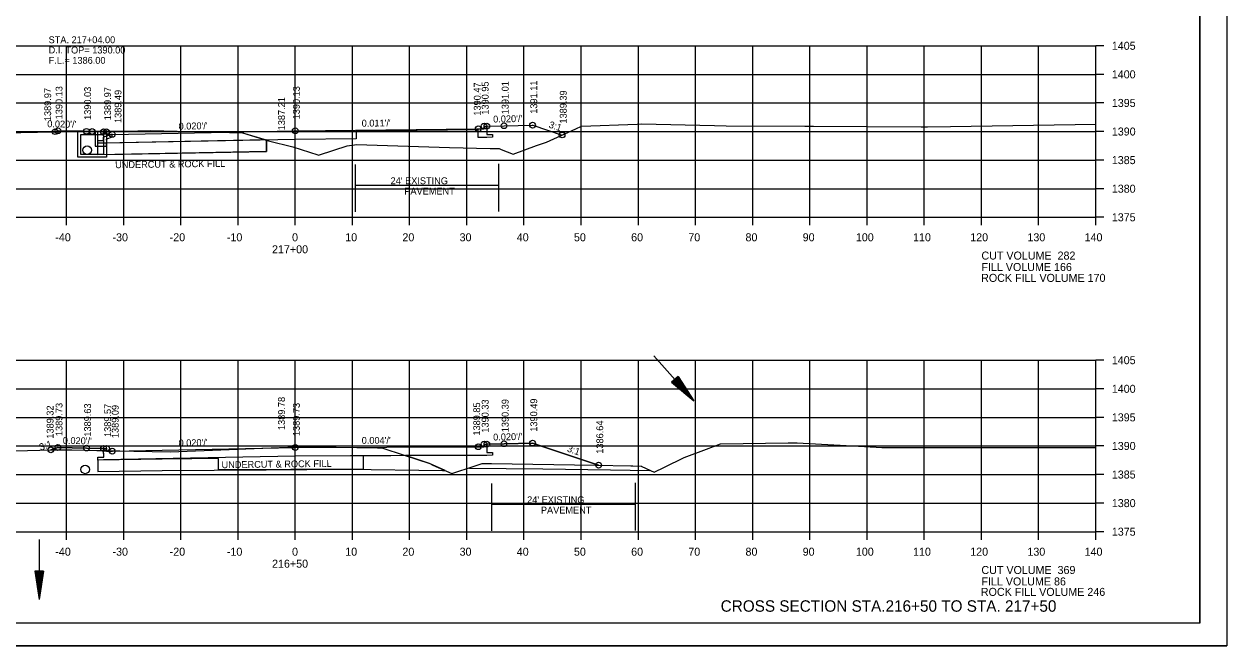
# Model space of a CAD drawing. Extents: x 1374311 to 1383814, y 384102 to 406278.
# Drawn here: x 1382592.6 to 1382803, y 405211.7 to 405320.5 of the extents above; entities that cross this region are included whole.
import ezdxf

# ---------------------------------------------------------------- set-up
doc = ezdxf.new("R2010")
doc.units = 0
for name, color, linetype in [('R_Axis', 7, 'Continuous'), ('R_Axis Annot', 7, 'Continuous'), ('R_Border', 7, 'Continuous'), ('R_Draft', 7, 'Continuous'), ('R_Exist Surface', 7, 'Continuous'), ('R_Fin Surface', 7, 'Continuous'), ('R_Grid', 7, 'Continuous'), ('R_No Plot', 7, 'Continuous'), ('R_Water', 7, 'Continuous'), ('R_Water Annot', 7, 'Continuous'), ('R_Xsect Elev', 7, 'Continuous'), ('R_Xsect Slope', 7, 'Continuous')]:
    doc.layers.add(name, color=color, linetype=linetype)

msp = doc.modelspace()

# ---------------------------------------------------------------- linework, layer by layer
at = {"layer": 'R_Axis'}
for p, q in [((1382780.07, 405286.73), (1382780.07, 405316.73)), ((1382781.47, 405316.73), (1382780.07, 405316.73)), ((1382781.47, 405311.73), (1382780.07, 405311.73)), ((1382781.47, 405306.73), (1382780.07, 405306.73)), ((1382781.47, 405301.73), (1382780.07, 405301.73)), ((1382781.47, 405296.73), (1382780.07, 405296.73)), ((1382781.47, 405291.73), (1382780.07, 405291.73)), ((1382500.07, 405286.73), (1382780.07, 405286.73)), ((1382600.07, 405285.33), (1382600.07, 405286.73)), ((1382610.07, 405285.33), (1382610.07, 405286.73)), ((1382620.07, 405285.33), (1382620.07, 405286.73)), ((1382630.07, 405285.33), (1382630.07, 405286.73)), ((1382640.07, 405285.33), (1382640.07, 405286.73)), ((1382650.07, 405285.33), (1382650.07, 405286.73)), ((1382660.07, 405285.33), (1382660.07, 405286.73)), ((1382670.07, 405285.33), (1382670.07, 405286.73)), ((1382680.07, 405285.33), (1382680.07, 405286.73)), ((1382690.07, 405285.33), (1382690.07, 405286.73)), ((1382700.07, 405285.33), (1382700.07, 405286.73)), ((1382710.07, 405285.33), (1382710.07, 405286.73)), ((1382720.07, 405285.33), (1382720.07, 405286.73)), ((1382730.07, 405285.33), (1382730.07, 405286.73)), ((1382740.07, 405285.33), (1382740.07, 405286.73)), ((1382750.07, 405285.33), (1382750.07, 405286.73)), ((1382760.07, 405285.33), (1382760.07, 405286.73)), ((1382770.07, 405285.33), (1382770.07, 405286.73)), ((1382780.07, 405285.33), (1382780.07, 405286.73)), ((1382781.47, 405286.73), (1382780.07, 405286.73)), ((1382780.07, 405231.73), (1382780.07, 405261.73)), ((1382781.47, 405261.73), (1382780.07, 405261.73)), ((1382781.47, 405256.73), (1382780.07, 405256.73)), ((1382781.47, 405251.73), (1382780.07, 405251.73)), ((1382781.47, 405246.73), (1382780.07, 405246.73)), ((1382781.47, 405241.73), (1382780.07, 405241.73)), ((1382781.47, 405236.73), (1382780.07, 405236.73)), ((1382500.07, 405231.73), (1382780.07, 405231.73)), ((1382600.07, 405230.33), (1382600.07, 405231.73)), ((1382610.07, 405230.33), (1382610.07, 405231.73)), ((1382620.07, 405230.33), (1382620.07, 405231.73)), ((1382630.07, 405230.33), (1382630.07, 405231.73)), ((1382640.07, 405230.33), (1382640.07, 405231.73)), ((1382650.07, 405230.33), (1382650.07, 405231.73)), ((1382660.07, 405230.33), (1382660.07, 405231.73)), ((1382670.07, 405230.33), (1382670.07, 405231.73)), ((1382680.07, 405230.33), (1382680.07, 405231.73)), ((1382690.07, 405230.33), (1382690.07, 405231.73)), ((1382700.07, 405230.33), (1382700.07, 405231.73)), ((1382710.07, 405230.33), (1382710.07, 405231.73)), ((1382720.07, 405230.33), (1382720.07, 405231.73)), ((1382730.07, 405230.33), (1382730.07, 405231.73)), ((1382740.07, 405230.33), (1382740.07, 405231.73)), ((1382750.07, 405230.33), (1382750.07, 405231.73)), ((1382760.07, 405230.33), (1382760.07, 405231.73)), ((1382770.07, 405230.33), (1382770.07, 405231.73)), ((1382780.07, 405230.33), (1382780.07, 405231.73)), ((1382781.47, 405231.73), (1382780.07, 405231.73))]:
    msp.add_line(p, q, dxfattribs=at)
at = {"layer": 'R_Border'}
for q in [(1382798.25, 405421.19), (1382482.07, 405215.73)]:
    msp.add_line((1382798.25, 405215.73), q, dxfattribs=at)
at = {"layer": 'R_Draft'}
for p, q in [((1382707.01, 405258.88), (1382705.89, 405257.89)), ((1382706.36, 405258.31), (1382706.97, 405257.79)), ((1382706.53, 405258.46), (1382706.97, 405257.79)), ((1382706.63, 405258.55), (1382707.53, 405257.17)), ((1382706.73, 405258.63), (1382708.09, 405256.53)), ((1382706.82, 405258.71), (1382708.64, 405255.91)), ((1382706.91, 405258.8), (1382709.21, 405255.27)), ((1382707.01, 405258.88), (1382709.76, 405254.64)), ((1382705.89, 405257.89), (1382709.76, 405254.64)), ((1382705.98, 405257.97), (1382709.21, 405255.27)), ((1382706.07, 405258.05), (1382708.64, 405255.91)), ((1382706.17, 405258.14), (1382708.09, 405256.53)), ((1382706.26, 405258.22), (1382707.53, 405257.17)), ((1382596.05, 405224.85), (1382594.55, 405224.84)), ((1382594.55, 405224.84), (1382595.31, 405219.84)), ((1382594.67, 405224.84), (1382595.31, 405220.68)), ((1382594.8, 405224.84), (1382595.3, 405221.54)), ((1382594.92, 405224.84), (1382595.3, 405222.37)), ((1382595.05, 405224.84), (1382595.3, 405223.22)), ((1382595.18, 405224.84), (1382595.3, 405224.05)), ((1382595.54, 405224.84), (1382595.3, 405223.22)), ((1382595.79, 405224.84), (1382595.3, 405221.54)), ((1382595.67, 405224.84), (1382595.3, 405222.37)), ((1382595.41, 405224.84), (1382595.3, 405224.05)), ((1382596.05, 405224.85), (1382595.31, 405219.84)), ((1382595.92, 405224.85), (1382595.31, 405220.68))]:
    msp.add_line(p, q, dxfattribs=at)
at = {"layer": 'R_Exist Surface'}
for p, q in [((1382670.56, 405242.87), (1382683.35, 405242.71)), ((1382683.35, 405242.71), (1382695.22, 405242.55)), ((1382695.22, 405242.55), (1382702.07, 405242.46))]:
    msp.add_line(p, q, dxfattribs=at)
for points in [[(1382586.16, 405301.45), (1382600.87, 405301.75), (1382612.54, 405301.85), (1382614.84, 405301.91), (1382630.86, 405301.51), (1382635.42, 405300.13), (1382639.65, 405299.07), (1382644, 405297.68), (1382644.19, 405297.62), (1382644.29, 405297.66), (1382649.13, 405299.21), (1382650.43, 405299.43), (1382650.81, 405299.47), (1382667.03, 405298.93), (1382674.18, 405298.76), (1382675.52, 405298.75), (1382675.74, 405298.75), (1382676.07, 405298.6), (1382678.17, 405297.77), (1382682.27, 405299.3), (1382683.98, 405299.88), (1382689.13, 405302.19), (1382690.13, 405302.69), (1382699.86, 405303.03), (1382700.63, 405303.06), (1382713.37, 405302.76), (1382715.42, 405302.7), (1382729.17, 405302.69), (1382730.73, 405302.67), (1382749.54, 405302.54), (1382750.64, 405302.55), (1382754.66, 405302.62), (1382780.07, 405302.99)], [(1382586.71, 405245.77), (1382597.54, 405246.05), (1382601, 405246.06), (1382605.37, 405245.96), (1382615.02, 405245.77), (1382618.23, 405245.71), (1382638.77, 405246.49), (1382643.61, 405246.55), (1382654.46, 405246.39), (1382655.23, 405246.39), (1382659.09, 405245.11), (1382663.59, 405243.63), (1382664.15, 405243.38), (1382667.46, 405241.89), (1382671.36, 405243.18), (1382672.78, 405243.66), (1382673.09, 405243.66), (1382674.4, 405243.68), (1382692.52, 405243.38), (1382698.74, 405243.27), (1382699.12, 405243.25), (1382700.59, 405243.17), (1382700.62, 405243.17), (1382700.69, 405243.13), (1382702.81, 405242.15), (1382704.64, 405243.01), (1382708.1, 405244.69), (1382711.97, 405246.15), (1382714.44, 405247.09), (1382726.26, 405247.26), (1382727.82, 405247.29), (1382739.64, 405246.62), (1382742.63, 405246.45), (1382777.45, 405246.44), (1382777.77, 405246.44), (1382780.07, 405246.46)]]:
    msp.add_lwpolyline(points, dxfattribs=at)
at = {"layer": 'R_Fin Surface'}
for p, q in [((1382635.01, 405300.26), (1382607.05, 405299.7)), ((1382607.05, 405299.7), (1382607.05, 405299.67)), ((1382607.05, 405299.17), (1382607.05, 405297.7)), ((1382607.05, 405297.7), (1382635.04, 405298.26)), ((1382635.05, 405300.24), (1382635.01, 405300.26)), ((1382635.04, 405298.26), (1382635.05, 405300.24)), ((1382663.55, 405243.68), (1382663.55, 405243.68)), ((1382663.55, 405243.68), (1382663.55, 405243.68))]:
    msp.add_line(p, q, dxfattribs=at)
for points in [[(1382598.08, 405301.7), (1382598.08, 405301.7), (1382598.56, 405301.86), (1382598.61, 405301.86), (1382603.56, 405301.76), (1382603.59, 405301.76), (1382606.56, 405301.7), (1382606.57, 405301.7), (1382607.06, 405301.7), (1382607.07, 405301.2), (1382607.07, 405301.2), (1382607.08, 405301.2), (1382608.07, 405301.22), (1382639.75, 405301.85), (1382640.07, 405301.86), (1382671.75, 405302.19), (1382672.07, 405302.2), (1382673.06, 405302.18), (1382673.07, 405302.18), (1382673.07, 405302.18), (1382673.08, 405302.68), (1382673.58, 405302.68), (1382673.58, 405302.68), (1382673.61, 405302.68), (1382676.58, 405302.74), (1382681.53, 405302.83), (1382681.58, 405302.84), (1382681.63, 405302.82), (1382686.74, 405301.12)], [(1382673.58, 405302.68), (1382673.59, 405301.2), (1382674.59, 405301.22), (1382674.58, 405300.72), (1382673.58, 405300.71), (1382672.07, 405300.68), (1382672.07, 405302.03), (1382650.73, 405301.8), (1382650.73, 405300.44), (1382640.07, 405300.36), (1382606.56, 405299.69), (1382605.56, 405299.67), (1382605.57, 405300.17), (1382606.57, 405300.17), (1382606.56, 405301.7)], [(1382635.05, 405300.26), (1382635.04, 405298.26), (1382605.52, 405297.67), (1382605.56, 405299.67)], [(1382607.05, 405299.67), (1382607.06, 405299.67)], [(1382607.06, 405299.67), (1382607.06, 405299.17), (1382607.05, 405299.17)], [(1382597.32, 405246.05), (1382597.32, 405246.05), (1382598.56, 405246.46), (1382603.56, 405246.36), (1382603.56, 405246.36), (1382606.56, 405246.3), (1382606.56, 405246.3), (1382606.56, 405246.3), (1382607.06, 405246.3), (1382607.07, 405245.8), (1382607.07, 405245.8), (1382607.07, 405245.8), (1382608.07, 405245.82), (1382608.1, 405245.82), (1382640.07, 405246.46), (1382640.1, 405246.46), (1382672.07, 405246.58), (1382673.07, 405246.56), (1382673.07, 405246.56), (1382673.08, 405247.06), (1382673.08, 405247.06), (1382673.58, 405247.06), (1382673.58, 405247.06), (1382676.58, 405247.12), (1382676.58, 405247.12), (1382676.59, 405247.12), (1382681.58, 405247.22), (1382693.12, 405243.37), (1382693.13, 405243.37)], [(1382673.58, 405247.06), (1382673.59, 405245.57), (1382674.59, 405245.59), (1382674.58, 405245.09), (1382673.58, 405245.08), (1382640.07, 405244.96), (1382606.56, 405244.29), (1382605.56, 405244.27), (1382605.57, 405244.77), (1382606.57, 405244.78), (1382606.56, 405246.3)], [(1382663.55, 405243.68), (1382659.34, 405245.03), (1382651.95, 405244.99), (1382651.93, 405242.66), (1382626.66, 405242.54), (1382626.65, 405244.53), (1382621.97, 405244.47), (1382616.77, 405244.41), (1382605.56, 405244.27)], [(1382605.56, 405244.27), (1382605.56, 405242.27), (1382616.8, 405242.41), (1382635, 405242.57), (1382649.23, 405242.64), (1382665.81, 405242.44), (1382666.28, 405242.43), (1382663.55, 405243.68)]]:
    msp.add_lwpolyline(points, dxfattribs=at)
at = {"layer": 'R_Grid'}
for p, q in [((1382500.07, 405316.73), (1382780.07, 405316.73)), ((1382600.07, 405286.73), (1382600.07, 405316.73)), ((1382610.07, 405286.73), (1382610.07, 405316.73)), ((1382620.07, 405286.73), (1382620.07, 405316.73)), ((1382630.07, 405286.73), (1382630.07, 405316.73)), ((1382640.07, 405286.73), (1382640.07, 405316.73)), ((1382650.07, 405286.73), (1382650.07, 405316.73)), ((1382660.07, 405286.73), (1382660.07, 405316.73)), ((1382670.07, 405286.73), (1382670.07, 405316.73)), ((1382680.07, 405286.73), (1382680.07, 405316.73)), ((1382690.07, 405286.73), (1382690.07, 405316.73)), ((1382700.07, 405286.73), (1382700.07, 405316.73)), ((1382710.07, 405286.73), (1382710.07, 405316.73)), ((1382720.07, 405286.73), (1382720.07, 405316.73)), ((1382730.07, 405286.73), (1382730.07, 405316.73)), ((1382740.07, 405286.73), (1382740.07, 405316.73)), ((1382750.07, 405286.73), (1382750.07, 405316.73)), ((1382760.07, 405286.73), (1382760.07, 405316.73)), ((1382770.07, 405286.73), (1382770.07, 405316.73)), ((1382780.07, 405286.73), (1382780.07, 405316.73)), ((1382500.07, 405311.73), (1382780.07, 405311.73)), ((1382500.07, 405306.73), (1382780.07, 405306.73)), ((1382500.07, 405301.73), (1382780.07, 405301.73)), ((1382500.07, 405296.73), (1382780.07, 405296.73)), ((1382500.07, 405291.73), (1382780.07, 405291.73)), ((1382500.07, 405286.73), (1382780.07, 405286.73)), ((1382500.07, 405261.73), (1382780.07, 405261.73)), ((1382600.07, 405231.73), (1382600.07, 405261.73)), ((1382610.07, 405231.73), (1382610.07, 405261.73)), ((1382620.07, 405231.73), (1382620.07, 405261.73)), ((1382630.07, 405231.73), (1382630.07, 405261.73)), ((1382640.07, 405231.73), (1382640.07, 405261.73)), ((1382650.07, 405231.73), (1382650.07, 405261.73)), ((1382660.07, 405231.73), (1382660.07, 405261.73)), ((1382670.07, 405231.73), (1382670.07, 405261.73)), ((1382680.07, 405231.73), (1382680.07, 405261.73)), ((1382690.07, 405231.73), (1382690.07, 405261.73)), ((1382700.07, 405231.73), (1382700.07, 405261.73)), ((1382710.07, 405231.73), (1382710.07, 405261.73)), ((1382720.07, 405231.73), (1382720.07, 405261.73)), ((1382730.07, 405231.73), (1382730.07, 405261.73)), ((1382740.07, 405231.73), (1382740.07, 405261.73)), ((1382750.07, 405231.73), (1382750.07, 405261.73)), ((1382760.07, 405231.73), (1382760.07, 405261.73)), ((1382770.07, 405231.73), (1382770.07, 405261.73)), ((1382780.07, 405231.73), (1382780.07, 405261.73)), ((1382500.07, 405256.73), (1382780.07, 405256.73)), ((1382500.07, 405251.73), (1382780.07, 405251.73)), ((1382500.07, 405246.73), (1382780.07, 405246.73)), ((1382500.07, 405241.73), (1382780.07, 405241.73)), ((1382500.07, 405236.73), (1382780.07, 405236.73)), ((1382500.07, 405231.73), (1382780.07, 405231.73))]:
    msp.add_line(p, q, dxfattribs=at)
at = {"layer": 'R_No Plot'}
msp.add_line((1382469.67, 405211.75), (1382803, 405211.75), dxfattribs=at)
for points in [[(1382469.66, 405425.08), (1382803, 405425.08), (1382803, 405211.74), (1382469.66, 405211.74)], [(1382715.99, 405421.19), (1382715.99, 405411.31), (1382751.72, 405411.31), (1382751.72, 405408.39), (1382774.92, 405408.39), (1382774.92, 405384.05), (1382798.25, 405384.05), (1382798.25, 405215.73), (1382482.07, 405215.73), (1382482.07, 405421.19)], [(1382598.08, 405301.7), (1382600.87, 405301.75), (1382602.94, 405301.77), (1382598.61, 405301.86), (1382598.56, 405301.86), (1382598.08, 405301.7)], [(1382602.94, 405301.77), (1382612.54, 405301.85), (1382614.84, 405301.91), (1382630.86, 405301.51), (1382635.01, 405300.26), (1382606.56, 405299.69), (1382605.56, 405299.67), (1382605.57, 405300.17), (1382606.57, 405300.17), (1382606.56, 405301.7), (1382603.59, 405301.76), (1382603.56, 405301.76)], [(1382597.32, 405246.05), (1382597.54, 405246.05), (1382601, 405246.06), (1382605.37, 405245.96), (1382606.56, 405245.94), (1382606.56, 405246.3), (1382606.56, 405246.3), (1382603.56, 405246.36), (1382603.56, 405246.36), (1382598.56, 405246.46), (1382597.32, 405246.05)], [(1382606.56, 405245.94), (1382615.02, 405245.77), (1382618.23, 405245.71), (1382638.77, 405246.49), (1382643.61, 405246.55), (1382654.46, 405246.39), (1382655.23, 405246.39), (1382659.09, 405245.11), (1382659.34, 405245.03), (1382640.07, 405244.96), (1382606.56, 405244.29), (1382605.56, 405244.27), (1382605.57, 405244.77), (1382606.57, 405244.78)], [(1382659.34, 405245.03), (1382663.59, 405243.63), (1382664.15, 405243.38), (1382667.46, 405241.89), (1382671.36, 405243.18), (1382672.78, 405243.66), (1382673.09, 405243.66), (1382674.4, 405243.68), (1382692.52, 405243.38), (1382693.13, 405243.37), (1382693.12, 405243.37), (1382681.58, 405247.22), (1382676.59, 405247.12), (1382676.58, 405247.12), (1382676.58, 405247.12), (1382673.58, 405247.06), (1382673.59, 405245.57), (1382674.59, 405245.59), (1382674.58, 405245.09), (1382673.58, 405245.08)]]:
    msp.add_lwpolyline(points, close=True, dxfattribs=at)
for centre in [(1382672.07, 405302.2), (1382672.07, 405302.2), (1382672.07, 405302.2), (1382673.08, 405302.68), (1382673.08, 405302.68), (1382673.08, 405302.68), (1382673.58, 405302.68), (1382673.58, 405302.68), (1382676.58, 405302.74), (1382676.58, 405302.74), (1382676.58, 405302.74), (1382681.58, 405302.84), (1382681.58, 405302.84), (1382681.58, 405302.84), (1382598.08, 405301.7), (1382598.08, 405301.7), (1382598.08, 405301.7), (1382598.08, 405301.7), (1382598.08, 405301.7), (1382598.08, 405301.7), (1382598.56, 405301.86), (1382598.56, 405301.86), (1382598.56, 405301.86), (1382603.56, 405301.76), (1382603.56, 405301.76), (1382603.56, 405301.76), (1382604.55, 405301.73), (1382606.56, 405301.7), (1382606.56, 405301.7), (1382607.06, 405301.7), (1382607.06, 405301.7), (1382607.06, 405301.7), (1382608.07, 405301.22), (1382608.07, 405301.22), (1382608.07, 405301.22), (1382640.07, 405301.86), (1382640.07, 405301.86), (1382640.07, 405301.86), (1382686.74, 405301.12), (1382686.74, 405301.12), (1382686.74, 405301.12), (1382597.32, 405246.05), (1382597.32, 405246.05), (1382597.32, 405246.05), (1382597.32, 405246.05), (1382597.32, 405246.05), (1382597.32, 405246.05), (1382598.56, 405246.46), (1382598.56, 405246.46), (1382598.56, 405246.46), (1382603.56, 405246.36), (1382603.56, 405246.36), (1382603.56, 405246.36), (1382606.56, 405246.3), (1382606.56, 405246.3), (1382607.06, 405246.3), (1382607.06, 405246.3), (1382607.06, 405246.3), (1382608.07, 405245.82), (1382608.07, 405245.82), (1382608.07, 405245.82), (1382640.07, 405246.46), (1382640.07, 405246.46), (1382640.07, 405246.46), (1382672.07, 405246.58), (1382672.07, 405246.58), (1382672.07, 405246.58), (1382673.08, 405247.06), (1382673.08, 405247.06), (1382673.08, 405247.06), (1382673.58, 405247.06), (1382673.58, 405247.06), (1382676.58, 405247.12), (1382676.58, 405247.12), (1382676.58, 405247.12), (1382681.58, 405247.22), (1382681.58, 405247.22), (1382681.58, 405247.22), (1382693.13, 405243.37), (1382693.13, 405243.37), (1382693.13, 405243.37)]:
    msp.add_circle(centre, 0.5, dxfattribs=at)
at = {"layer": 'R_Water'}
for p, q in [((1382602.05, 405301.73), (1382606.8, 405301.73)), ((1382602.05, 405300.23), (1382602.05, 405301.73)), ((1382602.55, 405300.23), (1382602.55, 405301.23)), ((1382602.55, 405301.23), (1382606.55, 405301.23)), ((1382606.89, 405301.56), (1382606.55, 405301.23)), ((1382608.05, 405301.25), (1382606.55, 405300.73)), ((1382606.55, 405300.23), (1382606.55, 405300.73)), ((1382606.89, 405301.56), (1382606.8, 405301.73)), ((1382608.05, 405300.72), (1382607.05, 405300.37)), ((1382607.05, 405300.23), (1382607.05, 405300.37)), ((1382650.59, 405287.67), (1382650.59, 405295.99)), ((1382675.68, 405287.76), (1382675.68, 405296.08)), ((1382650.56, 405292.34), (1382675.68, 405292.34)), ((1382702.79, 405262.5), (1382709.76, 405254.64)), ((1382674.47, 405231.86), (1382674.47, 405240.18)), ((1382699.57, 405231.95), (1382699.57, 405240.27)), ((1382674.45, 405236.53), (1382699.57, 405236.53)), ((1382595.28, 405230.35), (1382595.31, 405219.84))]:
    msp.add_line(p, q, dxfattribs=at)
for points in [[(1382604.55, 405301.73), (1382607.05, 405301.73), (1382607.05, 405297.23), (1382604.55, 405297.23), (1382602.05, 405297.23), (1382602.05, 405301.73)], [(1382604.55, 405301.23), (1382606.55, 405301.23), (1382606.55, 405297.73), (1382604.55, 405297.73), (1382602.55, 405297.73), (1382602.55, 405301.23)]]:
    msp.add_lwpolyline(points, close=True, dxfattribs=at)
for points in [[(1382605.06, 405301.7), (1382605.06, 405299.17), (1382607.06, 405299.17), (1382607.06, 405299.67), (1382605.56, 405299.67), (1382605.56, 405301.69)], [(1382608.05, 405300.72), (1382608.05, 405301.25)]]:
    msp.add_lwpolyline(points, dxfattribs=at)
for centre in [(1382603.7, 405298.47), (1382603.32, 405242.63)]:
    msp.add_circle(centre, 0.75, dxfattribs=at)

# ---------------------------------------------------------------- texts
at = {"layer": 'R_Axis Annot'}
for s, p in [('1405', (1382782.87, 405316.03)), ('1400', (1382782.87, 405311.03)), ('1395', (1382782.87, 405306.03)), ('1390', (1382782.87, 405301.03)), ('1385', (1382782.87, 405296.03)), ('1380', (1382782.87, 405291.03)), ('1375', (1382782.87, 405286.03)), ('-40', (1382598.11, 405282.53)), ('-30', (1382608.11, 405282.53)), ('-20', (1382618.11, 405282.53)), ('-10', (1382628.11, 405282.53)), ('0', (1382639.51, 405282.53)), ('10', (1382648.81, 405282.53)), ('20', (1382658.81, 405282.53)), ('30', (1382668.81, 405282.53)), ('40', (1382678.81, 405282.53)), ('50', (1382688.81, 405282.53)), ('60', (1382698.81, 405282.53)), ('70', (1382708.81, 405282.53)), ('80', (1382718.81, 405282.53)), ('90', (1382728.81, 405282.53)), ('100', (1382738.11, 405282.53)), ('110', (1382748.11, 405282.53)), ('120', (1382758.11, 405282.53)), ('130', (1382768.11, 405282.53)), ('140', (1382778.11, 405282.53)), ('217+00', (1382636.01, 405280.43)), ('CUT VOLUME  282', (1382760.07, 405279.33)), ('FILL VOLUME 166', (1382760.07, 405277.33)), ('1405', (1382782.87, 405261.03)), ('1400', (1382782.87, 405256.03)), ('1395', (1382782.87, 405251.03)), ('1390', (1382782.87, 405246.03)), ('1385', (1382782.87, 405241.03)), ('1380', (1382782.87, 405236.03)), ('1375', (1382782.87, 405231.03)), ('-40', (1382598.11, 405227.53)), ('-30', (1382608.11, 405227.53)), ('-20', (1382618.11, 405227.53)), ('-10', (1382628.11, 405227.53)), ('0', (1382639.51, 405227.53)), ('10', (1382648.81, 405227.53)), ('20', (1382658.81, 405227.53)), ('30', (1382668.81, 405227.53)), ('40', (1382678.81, 405227.53)), ('50', (1382688.81, 405227.53)), ('60', (1382698.81, 405227.53)), ('70', (1382708.81, 405227.53)), ('80', (1382718.81, 405227.53)), ('90', (1382728.81, 405227.53)), ('100', (1382738.11, 405227.53)), ('110', (1382748.11, 405227.53)), ('120', (1382758.11, 405227.53)), ('130', (1382768.11, 405227.53)), ('140', (1382778.11, 405227.53)), ('216+50', (1382636.01, 405225.43)), ('CUT VOLUME  369', (1382760.07, 405224.33)), ('FILL VOLUME 86', (1382760.07, 405222.33))]:
    msp.add_text(s, height=1.4, dxfattribs=at).set_placement(p)
at = {"layer": 'R_Draft'}
msp.add_text('CROSS SECTION STA.216+50 TO STA. 217+50', height=2, dxfattribs=at).set_placement((1382714.47, 405217.73))
at = {"layer": 'R_Fin Surface'}
for p in [(1382608.58, 405295.31), (1382627.19, 405242.83)]:
    msp.add_text('UNDERCUT & ROCK FILL', height=1.2, rotation=0.7257, dxfattribs=at).set_placement(p)
for s, p in [('ROCK FILL VOLUME 170', (1382760.02, 405275.43)), ('ROCK FILL VOLUME 246', (1382759.97, 405220.5))]:
    msp.add_text(s, height=1.4, dxfattribs=at).set_placement(p)
at = {"layer": 'R_Water'}
for s, p in [("24' EXISTING ", (1382656.74, 405292.51)), ('PAVEMENT', (1382659.14, 405290.71)), ("24' EXISTING ", (1382680.62, 405236.71)), ('PAVEMENT', (1382683.03, 405234.91))]:
    msp.add_text(s, height=1.2, dxfattribs=at).set_placement(p)
at = {"layer": 'R_Water Annot'}
for s, p in [('STA. 217+04.00', (1382596.94, 405317.18)), ('D.I. TOP= 1390.00', (1382596.94, 405315.38)), ('F.L.= 1386.00', (1382596.94, 405313.58))]:
    msp.add_text(s, height=1.2, dxfattribs=at).set_placement(p)
at = {"layer": 'R_Xsect Elev'}
for s, p in [('1389.97', (1382597.38, 405303.55)), ('1390.13', (1382599.36, 405303.86)), ('1390.03', (1382604.36, 405303.76)), ('1389.97', (1382607.86, 405303.7)), ('1389.49', (1382609.68, 405303.22)), ('1390.13', (1382640.87, 405303.86)), ('1390.47', (1382672.5, 405304.51)), ('1390.95', (1382673.88, 405304.68)), ('1391.01', (1382677.38, 405304.74)), ('1391.11', (1382682.38, 405304.84)), ('1389.39', (1382687.54, 405303.12)), ('1387.21', (1382638.27, 405301.94)), ('1389.73', (1382599.36, 405248.46)), ('1389.63', (1382604.36, 405248.36)), ('1389.78', (1382638.27, 405249.51)), ('1389.73', (1382640.87, 405248.46)), ('1389.85', (1382672.4, 405248.54)), ('1390.33', (1382673.88, 405249.06)), ('1390.39', (1382677.38, 405249.12)), ('1390.49', (1382682.38, 405249.22)), ('1389.32', (1382597.8, 405248.01)), ('1389.57', (1382607.86, 405248.3)), ('1389.09', (1382609.18, 405248.1)), ('1386.64', (1382693.93, 405245.37))]:
    msp.add_text(s, height=1.2, rotation=90, dxfattribs=at).set_placement(p)
at = {"layer": 'R_Xsect Slope'}
for s, rotation, p in [("0.020'/'", 1.1458, (1382674.69, 405303.3)), ("0.020'/'", 358.8542, (1382596.69, 405302.49)), ("0.020'/'", 1.1458, (1382619.68, 405302.05)), ("0.011'/'", 0.6059, (1382651.69, 405302.58)), ('3:1', 341.5651, (1382684.32, 405302.45)), ("0.020'/'", 358.8542, (1382599.41, 405247.1)), ("0.020'/'", 1.1458, (1382619.68, 405246.65)), ("0.004'/'", 0.2112, (1382651.69, 405247.1)), ("0.020'/'", 1.1458, (1382674.69, 405247.68)), ('3:1', 18.4349, (1382595.54, 405245.91)), ('3:1', 341.5651, (1382687.51, 405245.77))]:
    msp.add_text(s, height=1.2, rotation=rotation, dxfattribs=at).set_placement(p)

doc.saveas('drawing.dxf')
